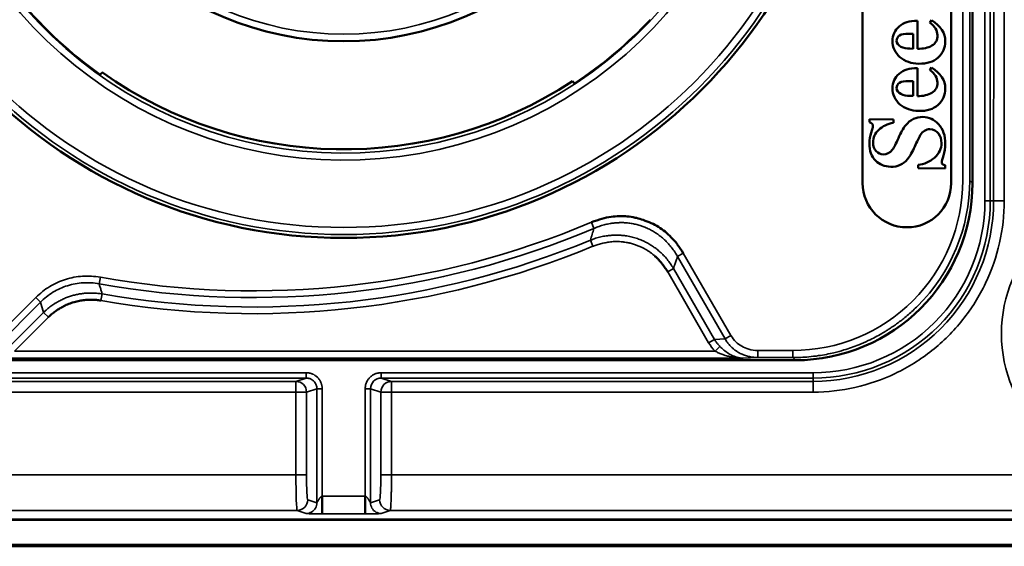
# Model space of a CAD drawing. Header units: millimetres. Extents: x 50 to 3176, y 50 to 2109.
# Tile 651 of 656: x 2335 to 2363, y 967 to 982. Entities that reach past the tile are written whole.
import ezdxf

# ---------------------------------------------------------------- set-up
doc = ezdxf.new("R2010")
doc.units = ezdxf.units.MM
doc.header["$LTSCALE"] = 10
doc.layers.add('Visible (ISO)', color=7, linetype='Continuous', lineweight=50)
doc.layers.add('Visible Narrow (ISO)', color=7, linetype='Continuous', lineweight=35)

msp = doc.modelspace()

# ---------------------------------------------------------------- linework, layer by layer
at = {"layer": 'Visible (ISO)'}
for p, q in [((2358.9608, 977.4533), (2358.9608, 989.9533)), ((2361.4608, 989.9533), (2361.4608, 977.4533)), ((2362.0608, 983.0921), (2362.0608, 977.4526)), ((2360.5056, 982.0299), (2360.5056, 981.242)), ((2360.8576, 981.9737), (2360.9062, 982.045)), ((2360.3893, 981.6638), (2360.2803, 981.6657)), ((2360.3893, 981.2441), (2360.3893, 981.6638)), ((2360.2935, 981.2457), (2360.3893, 981.2441)), ((2360.5056, 980.6957), (2360.5056, 979.9078)), ((2360.8576, 980.6395), (2360.9062, 980.7108)), ((2350.8249, 980.2621), (2350.7696, 980.3279)), ((2360.3893, 980.3296), (2360.2803, 980.3315)), ((2360.3893, 979.9098), (2360.3893, 980.3296)), ((2360.2935, 979.9115), (2360.3893, 979.9098)), ((2359.8297, 979.2466), (2359.1508, 979.2585)), ((2359.1508, 979.1672), (2359.1508, 979.2585)), ((2359.8297, 979.2466), (2359.8297, 979.1553)), ((2360.5277, 977.8766), (2360.5277, 977.968)), ((2361.2935, 977.9546), (2361.2935, 977.8633)), ((2360.5277, 977.8766), (2361.2935, 977.8633)), ((2362.9593, 976.8655), (2362.9592, 976.8655)), ((2362.3925, 976.5024), (2362.3924, 976.5023)), ((2362.9456, 976.5664), (2362.9458, 976.5666)), ((2362.3483, 976.1611), (2362.3486, 976.1613)), ((2357.0614, 972.4533), (2331.5601, 972.4533)), ((2357.8166, 972.1074), (2357.8167, 972.1074)), ((2358.9762, 971.7447), (2358.9759, 971.7446)), ((2404.5567, 967.9586), (2329.0649, 967.9586)), ((2512.7503, 967.2033), (2191.8108, 967.2033)), ((2405.2839, 967.2463), (2328.3377, 967.2463))]:
    msp.add_line(p, q, dxfattribs=at)
for radius in [14.3, 8.75]:
    msp.add_circle((2344.3108, 990.2033), radius, dxfattribs=at)
for centre, radius, start, end in [((2344.3108, 990.2033), 11.8853, 205.37973, 234.62027), ((2344.3108, 990.2033), 11.8853, 303.2353, 316.7647), ((2344.3108, 990.2033), 11.8, 234.7284, 303.18615), ((2360.2108, 977.4533), 1.25, 180, 0)]:
    msp.add_arc(centre, radius, start, end, dxfattribs=at)
for centre, major_axis, ratio, start_param, end_param in [((2441.9361, 950.4917), (-82.0983, 31.162), 0.0749029, 6.2443098, 6.3116084), ((2344.6571, 975.7231), (16.3931, 6.0276), 0.1421217, 6.2309764, 6.3098264), ((2403.2627, 1000.2306), (-43.4094, -19.0077), 0.1081787, 6.2358524, 6.3343381), ((2362.9331, 982.9412), (2.9933, 1.5543), 0.2161318, 3.0298325, 3.3104409), ((2362.4514, 985.9973), (2.442, 4.6828), 0.3301849, 3.160314, 3.3050394), ((2266.0373, 1074.0354), (94.9688, -92.6329), 0.0574679, 6.2222489, 6.2683564), ((2392.3754, 1032.0151), (32.2712, 51.0738), 0.1091481, 3.1248158, 3.2078246), ((2441.7834, 949.2154), (-81.9456, 31.104), 0.0749727, 6.2442736, 6.3116349), ((2344.7058, 974.4066), (16.3444, 6.0099), 0.1423332, 6.2308973, 6.3098645), ((2403.2288, 998.8814), (-43.3755, -18.9928), 0.1082211, 6.2358339, 6.3343582), ((2362.9338, 981.6073), (2.994, 1.5546), 0.2161078, 3.0298449, 3.3104226), ((2362.4514, 984.6631), (2.442, 4.6828), 0.3301849, 3.160314, 3.3050395), ((2265.6764, 1073.0538), (95.3296, -92.9855), 0.0573588, 6.2223647, 6.2683847), ((2392.3515, 1030.6431), (32.2473, 51.036), 0.1091887, 3.1248095, 3.207849), ((2366.7244, 961.387), (-6.2681, 17.9001), 0.1708421, 6.2200772, 6.3869294), ((2358.6181, 977.9364), (0.6223, 1.1592), 0.0989649, 5.7040304, 6.1008561), ((2364.4163, 977.349), (-5.2328, 1.4666), 0.3996172, 6.2554858, 6.3947229), ((2360.3443, 977.8968), (0.3367, 0.9982), 0.1176578, 0.4803933, 0.9848625), ((2360.9967, 979.7732), (1.6667, 1.4095), 0.3542405, 2.850502, 3.1658478), ((2356.4918, 990.583), (-3.3841, 12.6997), 0.2063501, 3.2893897, 3.3995873), ((2360.1838, 978.8198), (-0.7813, 0.9966), 0.7907097, 3.6297252, 3.9312947), ((2350.6178, 1000.1486), (-9.0453, 21.8654), 0.1099769, 3.0938697, 3.2073089), ((2357.06, 977.454), (3.5366, -3.5366), 0.9996957, 5.497907, 7.0684394), ((2343.7017, 968.6192), (0.0002, 0.5), 0.0028166, 4.2106431, 4.7123888), ((2344.9198, 968.6192), (0.0002, -0.5), 0.0028319, 4.7123891, 5.2137855)]:
    msp.add_ellipse(centre, major_axis=major_axis, ratio=ratio, start_param=start_param, end_param=end_param, dxfattribs=at)
for points in [[(2359.9905, 981.8691), (2360.1139, 981.9793), (2360.2847, 982.0338), (2360.5056, 982.0299)], [(2361.0216, 981.8106), (2360.9872, 981.8683), (2360.9327, 981.9223), (2360.8576, 981.9737)], [(2360.9062, 982.045), (2361.1654, 981.8814), (2361.2949, 981.6848), (2361.2949, 981.4521)], [(2360.0005, 981.6175), (2359.9475, 981.5831), (2359.921, 981.5335), (2359.921, 981.4687)], [(2360.2803, 981.6657), (2360.1463, 981.668), (2360.0535, 981.652), (2360.0005, 981.6175)], [(2360.9167, 981.3317), (2361.021, 981.395), (2361.0726, 981.4913), (2361.0726, 981.6209)], [(2361.2949, 981.4521), (2361.2949, 981.2666), (2361.2287, 981.1131), (2361.0935, 980.9928)], [(2361.0935, 980.9928), (2360.9592, 980.8733), (2360.7766, 980.8161), (2360.5439, 980.8202)], [(2359.9905, 980.5349), (2360.1139, 980.6451), (2360.2847, 980.6995), (2360.5056, 980.6957)], [(2360.9062, 980.7108), (2361.1654, 980.5472), (2361.2949, 980.3506), (2361.2949, 980.1179)], [(2361.0216, 980.4764), (2360.9872, 980.5341), (2360.9327, 980.5881), (2360.8576, 980.6395)], [(2360.0005, 980.2833), (2359.9475, 980.2489), (2359.921, 980.1993), (2359.921, 980.1345)], [(2360.2803, 980.3315), (2360.1463, 980.3338), (2360.0535, 980.3177), (2360.0005, 980.2833)], [(2360.9167, 979.9975), (2361.021, 980.0608), (2361.0726, 980.1571), (2361.0726, 980.2867)], [(2361.2949, 980.1179), (2361.2949, 979.9323), (2361.2287, 979.7789), (2361.0935, 979.6586)], [(2361.0935, 979.6586), (2360.9592, 979.5391), (2360.7766, 979.4819), (2360.5439, 979.486)], [(2360.6617, 979.319), (2360.8325, 979.316), (2360.9798, 979.2457), (2361.1054, 979.1113)], [(2359.2509, 979.0653), (2359.2509, 979.1153), (2359.2185, 979.1483), (2359.1508, 979.1672)], [(2359.8297, 979.1553), (2359.6588, 979.1215), (2359.5219, 979.0547), (2359.4158, 978.9564)], [(2359.971, 978.7214), (2360.0358, 978.8734), (2360.1021, 978.993), (2360.1734, 979.0799)], [(2361.1054, 979.1113), (2361.2316, 978.9762), (2361.2935, 978.7911), (2361.2935, 978.5569)], [(2359.4158, 978.9564), (2359.3098, 978.8581), (2359.2568, 978.7368), (2359.2568, 978.5924)], [(2359.8015, 978.3957), (2359.8503, 978.4613), (2359.9062, 978.5693), (2359.971, 978.7214)], [(2360.859, 978.9709), (2360.7486, 978.9729), (2360.6588, 978.9155), (2360.5886, 978.8004)], [(2361.1002, 978.8501), (2361.0416, 978.928), (2360.9621, 978.9691), (2360.859, 978.9709)], [(2361.1874, 978.5823), (2361.1874, 978.6825), (2361.1595, 978.7713), (2361.1002, 978.8501)], [(2359.3245, 978.0861), (2359.2097, 978.2001), (2359.1508, 978.3616), (2359.1508, 978.5737)], [(2360.9872, 978.169), (2361.1212, 978.2889), (2361.1874, 978.4262), (2361.1874, 978.5823)], [(2359.3426, 978.3498), (2359.3996, 978.291), (2359.4644, 978.2619), (2359.5381, 978.2606)], [(2360.5277, 977.968), (2360.7, 977.9826), (2360.8532, 978.0492), (2360.9872, 978.169)], [(2361.2434, 978.2294), (2361.211, 978.1298), (2361.1933, 978.0653), (2361.1933, 978.0388)], [(2359.7531, 977.9123), (2359.5823, 977.9152), (2359.4394, 977.9722), (2359.3245, 978.0861)], [(2360.225, 978.1246), (2360.1065, 977.9797), (2359.9504, 977.9088), (2359.7531, 977.9123)], [(2361.1933, 978.0388), (2361.1933, 977.9917), (2361.2272, 977.9646), (2361.2935, 977.9546)], [(2352.0915, 976.5199), (2352.0161, 976.5176), (2351.8624, 976.5044), (2351.6068, 976.4515), (2351.4077, 976.3859), (2351.3019, 976.3462)], [(2362.6526, 976.6777), (2362.652, 976.6773), (2362.6514, 976.6769), (2362.6507, 976.6765)], [(2362.6236, 976.3584), (2362.6239, 976.3586), (2362.6242, 976.3588), (2362.6245, 976.359)]]:
    msp.add_open_spline(points, degree=3, dxfattribs=at)
msp.add_rational_spline([(2337.4292, 980.5128), (2337.4631, 980.5412), (2337.4968, 980.5695)], [1.00000422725, 1.00000960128, 1.00000110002], degree=2, dxfattribs=at)
for points, knots in [([(2352.5419, 976.4746), (2352.4661, 976.4921), (2352.3903, 976.5053), (2352.3155, 976.5129), (2352.2516, 976.5193), (2352.1884, 976.5216), (2352.1244, 976.5207), (2352.1135, 976.5205), (2352.1025, 976.5203), (2352.0915, 976.5199)], [0.58333333, 0.58333333, 0.58333333, 0.58333333, 0.66666667, 0.66666667, 0.66666667, 0.73783215, 0.73783215, 0.73783215, 0.75, 0.75, 0.75, 0.75]), ([(2353.8976, 975.4759), (2353.8418, 975.5666), (2353.7857, 975.6493), (2353.7292, 975.7232), (2353.7233, 975.7308), (2353.7174, 975.7384), (2353.7116, 975.7459), (2353.6609, 975.8104), (2353.61, 975.868), (2353.5586, 975.9209), (2353.5013, 975.9799), (2353.4433, 976.0329), (2353.3837, 976.0815), (2353.324, 976.1301), (2353.2626, 976.1741), (2353.1972, 976.2144), (2353.1318, 976.2547), (2353.0625, 976.2912), (2352.9905, 976.3239), (2352.9185, 976.3565), (2352.8439, 976.3851), (2352.7687, 976.4103), (2352.7041, 976.432), (2352.639, 976.451), (2352.5739, 976.467), (2352.5632, 976.4697), (2352.5526, 976.4722), (2352.5419, 976.4746)], [0, 0, 0, 0, 0.08333333, 0.08333333, 0.08333333, 0.09198951, 0.09198951, 0.09198951, 0.16666667, 0.16666667, 0.16666667, 0.25, 0.25, 0.25, 0.33333333, 0.33333333, 0.33333333, 0.41666667, 0.41666667, 0.41666667, 0.5, 0.5, 0.5, 0.57163134, 0.57163134, 0.57163134, 0.58333333, 0.58333333, 0.58333333, 0.58333333]), ([(2353.4578, 974.9496), (2353.435, 974.9853), (2353.412, 975.0198), (2353.363, 975.09), (2353.3369, 975.1254), (2353.3047, 975.1667), (2353.2987, 975.1742), (2353.2635, 975.2183), (2353.2341, 975.2527), (2353.1958, 975.2946), (2353.1867, 975.3043), (2353.1582, 975.3342), (2353.1387, 975.3535), (2353.1115, 975.3789), (2353.104, 975.3858), (2353.0964, 975.3926)], [0.00000013, 0.00000013, 0.00000013, 0.00000013, 0.04176086, 0.04176086, 0.08827357, 0.08827357, 0.09883786, 0.09883786, 0.15061681, 0.15061681, 0.16666667, 0.16666667, 0.20126296, 0.20126296, 0.21458514, 0.21458514, 0.21458514, 0.21458514]), ([(2337.458, 974.1375), (2337.4465, 974.1394), (2337.4351, 974.1411), (2337.4237, 974.1427), (2337.3825, 974.1486), (2337.3414, 974.1531), (2337.3005, 974.1561), (2337.2568, 974.1592), (2337.2132, 974.1608), (2337.1697, 974.1607), (2337.1313, 974.1605), (2337.0929, 974.1591), (2337.0546, 974.1564), (2337.0468, 974.1558), (2337.0391, 974.1552), (2337.0313, 974.1546), (2336.9826, 974.1504), (2336.934, 974.1442), (2336.8856, 974.1358), (2336.8351, 974.1271), (2336.7849, 974.1161), (2336.7353, 974.1029), (2336.7096, 974.0961), (2336.6841, 974.0886), (2336.6587, 974.0806), (2336.6345, 974.0729), (2336.6105, 974.0647), (2336.5868, 974.056), (2336.5385, 974.0384), (2336.4911, 974.0185), (2336.4447, 973.9967), (2336.3995, 973.9753), (2336.3552, 973.9521), (2336.3122, 973.927), (2336.3051, 973.9229), (2336.2981, 973.9187), (2336.2911, 973.9145), (2336.257, 973.8939), (2336.2238, 973.8722), (2336.1913, 973.8494), (2336.1562, 973.8247), (2336.122, 973.7987), (2336.0886, 973.7712), (2336.0537, 973.7426), (2336.0197, 973.7124), (2335.9867, 973.6807), (2335.9819, 973.6762), (2335.9772, 973.6716), (2335.9725, 973.667)], [0.00000011, 0.00000011, 0.00000011, 0.00000011, 0.02108084, 0.02108084, 0.02108084, 0.09715738, 0.09715738, 0.09715738, 0.17831194, 0.17831194, 0.17831194, 0.25, 0.25, 0.25, 0.26449121, 0.26449121, 0.26449121, 0.35562279, 0.35562279, 0.35562279, 0.45070896, 0.45070896, 0.45070896, 0.5, 0.5, 0.5, 0.54689762, 0.54689762, 0.54689762, 0.64200133, 0.64200133, 0.64200133, 0.7347448, 0.7347448, 0.7347448, 0.75, 0.75, 0.75, 0.82417125, 0.82417125, 0.82417125, 0.90429905, 0.90429905, 0.90429905, 0.98803552, 0.98803552, 0.98803552, 1, 1, 1, 1]), ([(2343.7029, 968.1193), (2343.7029, 968.1208), (2343.7027, 968.1479), (2343.7026, 968.249), (2343.7028, 968.3385), (2343.7029, 968.3787)], [0.00000977, 0.00000977, 0.00000977, 0.00000977, 0.25, 0.5, 0.67712594, 0.67712594, 0.67712594, 0.67712594]), ([(2344.9187, 968.3789), (2344.9188, 968.3387), (2344.9189, 968.2491), (2344.9188, 968.1479), (2344.9187, 968.1208), (2344.9186, 968.1193)], [0.32300859, 0.32300859, 0.32300859, 0.32300859, 0.5, 0.75, 0.99998984, 0.99998984, 0.99998984, 0.99998984])]:
    msp.add_open_spline(points, degree=3, knots=knots, dxfattribs=at)
at = {"layer": 'Visible Narrow (ISO)'}
for p, q in [((2361.7857, 977.5276), (2361.7857, 1002.8789)), ((2361.9856, 1002.8789), (2361.9856, 977.5276)), ((2362.4134, 976.9516), (2362.4134, 983.2074)), ((2362.5633, 983.2074), (2362.5628, 976.9516)), ((2362.6603, 983.0619), (2362.6598, 976.9516)), ((2362.9603, 983.0619), (2362.9601, 976.9516)), ((2362.0608, 977.4526), (2361.9856, 977.5276)), ((2362.5611, 976.9516), (2362.4134, 976.9516)), ((2362.5628, 976.9516), (2362.6598, 976.9516)), ((2362.9601, 976.9516), (2362.6603, 976.9516)), ((2351.3019, 976.3462), (2351.3751, 976.1731)), ((2351.3478, 975.6674), (2351.2762, 975.8412)), ((2353.7349, 975.3819), (2353.8976, 975.4759)), ((2355.2417, 973.1478), (2353.8976, 975.4759)), ((2355.079, 973.0539), (2353.7349, 975.3819)), ((2353.6206, 975.0435), (2353.4578, 974.9496)), ((2353.4578, 974.9496), (2354.614, 972.947)), ((2353.6206, 975.0435), (2354.7768, 973.041)), ((2337.4089, 974.6093), (2337.442, 974.7943)), ((2337.4901, 974.3227), (2337.458, 974.1375)), ((2335.6158, 974.2211), (2334.3868, 972.9921)), ((2335.7487, 974.0883), (2334.5197, 972.8593)), ((2335.6158, 974.2211), (2335.7487, 974.0883)), ((2335.7488, 974.0882), (2335.8396, 973.7999)), ((2334.8861, 972.8464), (2335.8396, 973.7999)), ((2335.9725, 973.667), (2335.8397, 973.7999)), ((2361.67, 973.9354), (2361.6703, 973.9352)), ((2335.0164, 972.7109), (2335.9725, 973.667)), ((2354.7767, 973.041), (2354.614, 972.947)), ((2355.079, 973.0539), (2354.7768, 973.041)), ((2355.2417, 973.1478), (2355.079, 973.0539)), ((2335.0164, 972.7109), (2354.7932, 972.7109)), ((2355.9993, 972.7284), (2356.9864, 972.7284)), ((2355.9993, 972.5284), (2355.9993, 972.7284)), ((2356.9864, 972.5284), (2356.9864, 972.7284)), ((2355.5891, 972.5109), (2334.2234, 972.5109)), ((2355.5891, 972.5109), (2355.9993, 972.5284)), ((2356.9864, 972.5284), (2355.9993, 972.5284)), ((2356.9864, 972.5284), (2357.0614, 972.4533)), ((2331.0591, 972.1007), (2343.2529, 972.1007)), ((2343.2529, 971.9507), (2343.2529, 972.1007)), ((2345.3687, 972.1007), (2357.5625, 972.1007)), ((2357.5625, 972.1007), (2357.5625, 971.9529)), ((2343.2529, 971.9507), (2331.0591, 971.9513)), ((2331.0591, 971.8543), (2342.9616, 971.8537)), ((2343.2529, 971.9507), (2342.9616, 971.8537)), ((2342.9616, 971.8537), (2342.9616, 971.5538)), ((2357.5625, 971.9513), (2345.3686, 971.9507)), ((2345.6599, 971.8537), (2345.3686, 971.9507)), ((2345.6599, 971.8537), (2357.5625, 971.8543)), ((2345.6599, 971.5537), (2345.6599, 971.8537)), ((2357.5625, 971.8543), (2357.5625, 971.9513)), ((2357.5625, 971.8537), (2357.5625, 971.5535)), ((2342.9616, 971.5538), (2331.0591, 971.5539)), ((2342.9616, 969.2153), (2342.9616, 971.5538)), ((2342.9616, 971.5537), (2343.2612, 971.5537)), ((2343.2612, 971.5537), (2343.5533, 971.651)), ((2343.2612, 971.5537), (2343.2612, 969.2153)), ((2343.7031, 971.651), (2343.5533, 971.651)), ((2343.5533, 968.4301), (2343.5533, 971.651)), ((2343.7031, 971.651), (2343.7031, 968.6192)), ((2344.9184, 968.6192), (2344.9184, 971.651)), ((2345.0682, 971.651), (2344.9184, 971.651)), ((2345.0682, 971.651), (2345.0682, 968.4301)), ((2345.0682, 971.651), (2345.3603, 971.5537)), ((2345.3603, 969.2154), (2345.3603, 971.5537)), ((2345.3603, 971.5537), (2345.6599, 971.5537)), ((2345.6604, 969.2152), (2345.6624, 971.5532)), ((2357.5625, 971.5535), (2345.6624, 971.5532)), ((2329.3217, 969.2153), (2342.9616, 969.2153)), ((2343.2612, 969.2153), (2342.9616, 969.2153)), ((2345.6604, 969.2152), (2404.2998, 969.2153)), ((2343.5533, 968.4301), (2343.2973, 968.5154)), ((2343.7031, 968.6192), (2344.9184, 968.6192)), ((2345.3243, 968.5154), (2345.0682, 968.4301)), ((2342.9977, 968.2154), (2329.3217, 968.2154)), ((2342.9977, 968.2154), (2343.2537, 968.1299)), ((2343.2436, 968.3443), (2343.2436, 968.3443)), ((2343.5407, 968.3443), (2343.5407, 968.3443)), ((2345.0808, 968.3443), (2345.0809, 968.3443)), ((2345.3678, 968.1299), (2345.6239, 968.2154)), ((2345.3779, 968.3443), (2345.3779, 968.3443)), ((2404.2998, 968.2154), (2345.6239, 968.2154)), ((2404.5857, 967.9445), (2329.0358, 967.9445)), ((2329.0649, 967.9586), (2404.5567, 967.9586)), ((2344.9185, 968.1196), (2343.7031, 968.1196)), ((2328.3377, 967.2464), (2405.2839, 967.2464))]:
    msp.add_line(p, q, dxfattribs=at)
for centre, radius in [((2344.3108, 990.2033), 14.204), ((2344.3108, 990.2033), 14.004), ((2344.3108, 990.2033), 8.55), ((2366.8108, 973.2033), 3.9321)]:
    msp.add_circle(centre, radius, dxfattribs=at)
for centre, radius, start, end in [((2344.3108, 990.2033), 12.1047, 195.08365, 164.91635), ((2344.3108, 990.2033), 11.9047, 195.16367, 164.83633), ((2356.9867, 977.5274), 4.799, 269.99667, 0.00319), ((2357.563, 976.9511), 4.8504, 269.99436, 0.00584), ((2357.563, 976.9511), 5.0004, 269.99453, 0.00528), ((2357.5632, 976.9509), 5.0949, 269.99201, 0.00799), ((2341.7589, 998.9069), 24.496, 259.84985, 292.92807), ((2341.7589, 998.9069), 24.6839, 259.84985, 292.92804), ((2341.7589, 998.9069), 25.14, 260.14946, 292.42178), ((2341.7589, 998.9069), 24.9521, 260.14946, 292.42174), ((2356.9886, 977.5238), 4.9949, 295.25257, 300.26143)]:
    msp.add_arc(centre, radius, start, end, dxfattribs=at)
for centre, major_axis, ratio, start_param, end_param in [((2356.996, 977.5238), (1.754, 4.6761), 0.9989508, 4.2820262, 5.0716571), ((2120.8323, 1210.6208), (214.125, -260.5936), 0.363209, 0.2389669, 0.2413808), ((2355.2427, 973.2247), (-0.5601, 0.707), 0.7514365, 1.3780384, 1.7082254), ((2355.2509, 972.3825), (0.0768, 0.1847), 0.4831449, 0.163084, 0.7105511), ((2342.9616, 971.5537), (-0.0948, 0.2846), 0.9984779, 4.3913388, 5.9612217), ((2345.369, 971.6506), (0.2862, -0.0928), 0.9970038, 1.8846144, 3.4545741), ((2345.6599, 971.5537), (0.0948, 0.2846), 0.9984779, 0.3219625, 1.8918465), ((2342.9983, 969.2158), (0, -1.0005), 0.0366455, 4.7128988, 6.2662643), ((2343.2979, 969.2158), (0, -0.7004), 0.0523356, 4.7131186, 6.2664911), ((2345.3237, 969.2158), (0, -0.7005), 0.0523354, 0.016685, 1.5702034), ((2345.6599, 969.2154), (-0.3, 0), 0.0005921, 0.0522631, 1.5724269), ((2342.9977, 968.5154), (-0.0948, -0.2846), 0.9984779, 0.3219627, 1.8919611), ((2345.6239, 968.5154), (0.0948, -0.2846), 0.9984779, 4.3910927, 5.9612235)]:
    msp.add_ellipse(centre, major_axis=major_axis, ratio=ratio, start_param=start_param, end_param=end_param, dxfattribs=at)
for points, knots in [([(2362.9601, 976.9516), (2362.9591, 976.5469), (2362.87, 975.7602), (2362.4738, 974.6097), (2361.8193, 973.5617), (2360.9455, 972.6894), (2359.8978, 972.0373), (2358.7497, 971.6436), (2357.9678, 971.555), (2357.5625, 971.5535)], [0.00014785, 0.00014785, 0.00014785, 0.00014785, 0.14285714, 0.28571429, 0.42857143, 0.57142857, 0.71428571, 0.85714286, 0.99961558, 0.99961558, 0.99961558, 0.99961558]), ([(2353.7349, 975.3819), (2353.7101, 975.4258), (2353.6838, 975.4683), (2353.6289, 975.5505), (2353.6002, 975.5901), (2353.5407, 975.6664), (2353.5099, 975.703), (2353.4698, 975.7475), (2353.461, 975.7569), (2353.4255, 975.7947), (2353.3983, 975.8218), (2353.3429, 975.874), (2353.3146, 975.8991), (2353.257, 975.947), (2353.2276, 975.97), (2353.1705, 976.0117), (2353.1431, 976.0306), (2353.0777, 976.073), (2353.0392, 976.096), (2352.9603, 976.1391), (2352.9199, 976.1593), (2352.8376, 976.1965), (2352.7956, 976.2136), (2352.7382, 976.2344), (2352.7233, 976.2396), (2352.6671, 976.2583), (2352.6252, 976.2706), (2352.5408, 976.292), (2352.4983, 976.3012), (2352.4129, 976.3163), (2352.3699, 976.3223), (2352.3068, 976.3289), (2352.2863, 976.3306), (2352.2291, 976.3346), (2352.1926, 976.3359), (2352.1197, 976.3364), (2352.0832, 976.3356), (2352.0103, 976.3316), (2351.9738, 976.3285), (2351.9015, 976.3203), (2351.8657, 976.3152), (2351.7847, 976.3012), (2351.7393, 976.2918), (2351.6482, 976.2694), (2351.6025, 976.2564), (2351.5111, 976.2269), (2351.4654, 976.2103), (2351.405, 976.1859), (2351.3901, 976.1796), (2351.3751, 976.1731)], [0.00000009, 0.00000009, 0.00000009, 0.00000009, 0.05070351, 0.05070351, 0.10147538, 0.10147538, 0.15257254, 0.15257254, 0.16666667, 0.16666667, 0.20951427, 0.20951427, 0.25252705, 0.25252705, 0.29530521, 0.29530521, 0.33333333, 0.33333333, 0.38343641, 0.38343641, 0.43322457, 0.43322457, 0.48278651, 0.48278651, 0.5, 0.5, 0.54761245, 0.54761245, 0.59534331, 0.59534331, 0.64350974, 0.64350974, 0.66666667, 0.66666667, 0.70855326, 0.70855326, 0.75068666, 0.75068666, 0.79269253, 0.79269253, 0.83333333, 0.83333333, 0.88361049, 0.88361049, 0.9336256, 0.9336256, 0.98350592, 0.98350592, 0.99998573, 0.99998573, 0.99998573, 0.99998573]), ([(2351.2761, 975.8411), (2351.3245, 975.8605), (2351.3734, 975.8779), (2351.4726, 975.9091), (2351.523, 975.9227), (2351.6234, 975.9458), (2351.6736, 975.9553), (2351.7659, 975.9691), (2351.8081, 975.9739), (2351.8924, 975.9809), (2351.9344, 975.9829), (2352.018, 975.9842), (2352.0597, 975.9835), (2352.1219, 975.9802), (2352.1424, 975.9788), (2352.2106, 975.973), (2352.2584, 975.967), (2352.3558, 975.9509), (2352.4054, 975.9406), (2352.5038, 975.9159), (2352.5525, 975.9015), (2352.6456, 975.8697), (2352.69, 975.8526), (2352.7773, 975.8151), (2352.8201, 975.7947), (2352.9039, 975.7507), (2352.9449, 975.7271), (2352.9908, 975.6983), (2352.9969, 975.6945), (2353.0376, 975.6683), (2353.0712, 975.645), (2353.1368, 975.5964), (2353.1688, 975.5709), (2353.2312, 975.5179), (2353.2617, 975.4903), (2353.3082, 975.4454), (2353.3246, 975.4289), (2353.3748, 975.3767), (2353.4079, 975.3397), (2353.4727, 975.2613), (2353.5043, 975.2199), (2353.5647, 975.134), (2353.5935, 975.0894), (2353.6206, 975.0435)], [0.00000753, 0.00000753, 0.00000753, 0.00000753, 0.05478284, 0.05478284, 0.11072476, 0.11072476, 0.16666667, 0.16666667, 0.21447798, 0.21447798, 0.26239823, 0.26239823, 0.31002005, 0.31002005, 0.33333333, 0.33333333, 0.38748849, 0.38748849, 0.44374425, 0.44374425, 0.5, 0.5, 0.55262824, 0.55262824, 0.60536644, 0.60536644, 0.6584535, 0.6584535, 0.66666667, 0.66666667, 0.71339079, 0.71339079, 0.76033826, 0.76033826, 0.8071569, 0.8071569, 0.83333333, 0.83333333, 0.88794055, 0.88794055, 0.94397028, 0.94397028, 1, 1, 1, 1]), ([(2353.0964, 975.3926), (2353.0763, 975.4107), (2353.056, 975.4279), (2353.0331, 975.4463), (2353.0307, 975.4482), (2353.0076, 975.4665), (2352.9866, 975.4822), (2352.944, 975.5124), (2352.9222, 975.5269), (2352.8942, 975.5446), (2352.8885, 975.5481), (2352.8544, 975.569), (2352.8249, 975.5859), (2352.7682, 975.6163), (2352.7411, 975.63), (2352.6825, 975.6576), (2352.651, 975.6713), (2352.5872, 975.6967), (2352.555, 975.7084), (2352.4851, 975.7315), (2352.4472, 975.7424), (2352.3957, 975.7554), (2352.382, 975.7586), (2352.3292, 975.7704), (2352.2903, 975.7777), (2352.2142, 975.7891), (2352.1771, 975.7934), (2352.1136, 975.7989), (2352.0868, 975.8004), (2352.0406, 975.8019), (2352.0211, 975.8021), (2351.9748, 975.8017), (2351.9481, 975.8008), (2351.8944, 975.7974), (2351.8675, 975.795), (2351.8177, 975.7892), (2351.7949, 975.786), (2351.7284, 975.7751), (2351.6836, 975.7662), (2351.6344, 975.7546), (2351.6312, 975.7538), (2351.5859, 975.7429), (2351.5428, 975.7312), (2351.4591, 975.7059), (2351.4186, 975.6926), (2351.3677, 975.6746), (2351.3578, 975.6711), (2351.3478, 975.6674)], [0.21458514, 0.21458514, 0.21458514, 0.21458514, 0.24992973, 0.24992973, 0.25409485, 0.25409485, 0.28948746, 0.28948746, 0.32450973, 0.32450973, 0.33333333, 0.33333333, 0.37699875, 0.37699875, 0.41509042, 0.41509042, 0.45772706, 0.45772706, 0.5, 0.5, 0.549073, 0.549073, 0.56681118, 0.56681118, 0.61745795, 0.61745795, 0.66666667, 0.66666667, 0.70328859, 0.70328859, 0.73024941, 0.73024941, 0.76713877, 0.76713877, 0.80347004, 0.80347004, 0.83333333, 0.83333333, 0.88883134, 0.88883134, 0.89266217, 0.89266217, 0.94322574, 0.94322574, 0.98895659, 0.98895659, 0.99999988, 0.99999988, 0.99999988, 0.99999988]), ([(2353.7349, 975.3819), (2353.7278, 975.3607), (2353.7206, 975.3395), (2353.7079, 975.302), (2353.7024, 975.2856), (2353.6841, 975.2317), (2353.6714, 975.1941), (2353.6556, 975.1473), (2353.6525, 975.1381), (2353.6398, 975.1004), (2353.6302, 975.0719), (2353.6206, 975.0435)], [0, 0, 0, 0, 0.1880774, 0.1880774, 0.3333333, 0.3333333, 0.6666667, 0.6666667, 0.7481305, 0.7481305, 1, 1, 1, 1]), ([(2337.442, 974.7943), (2337.2719, 974.8247), (2336.9381, 974.8429), (2336.4522, 974.7525), (2336.0008, 974.5485), (2335.7378, 974.343), (2335.6158, 974.2211)], [0.00000005, 0.00000005, 0.00000005, 0.00000005, 0.25, 0.5, 0.75, 1, 1, 1, 1]), ([(2335.7487, 974.0883), (2335.8553, 974.1962), (2336.093, 974.3854), (2336.5078, 974.5751), (2336.9565, 974.6564), (2337.2597, 974.637), (2337.4089, 974.6093)], [0, 0, 0, 0, 0.25, 0.5, 0.75, 0.99999972, 0.99999972, 0.99999972, 0.99999972]), ([(2337.4901, 974.3227), (2337.4827, 974.3534), (2337.4747, 974.3844), (2337.4557, 974.4476), (2337.4447, 974.4796), (2337.4253, 974.5442), (2337.4169, 974.5766), (2337.4089, 974.6093)], [0, 0, 0, 0, 0.3333333, 0.3333333, 0.6666667, 0.6666667, 1, 1, 1, 1]), ([(2335.8396, 973.7999), (2335.8701, 973.8304), (2335.9023, 973.8604), (2335.9709, 973.9196), (2336.0073, 973.9488), (2336.0817, 974.0039), (2336.1193, 974.0297), (2336.1619, 974.0567), (2336.1649, 974.0586), (2336.2006, 974.0809), (2336.2346, 974.1008), (2336.3045, 974.1388), (2336.3404, 974.1569), (2336.4136, 974.1909), (2336.4509, 974.2068), (2336.5259, 974.2359), (2336.5636, 974.2492), (2336.6386, 974.2729), (2336.6759, 974.2835), (2336.7511, 974.3022), (2336.7889, 974.3104), (2336.8647, 974.3245), (2336.9026, 974.3303), (2336.9783, 974.3397), (2337.016, 974.3432), (2337.0601, 974.3461), (2337.0671, 974.3465), (2337.1194, 974.3493), (2337.1635, 974.35), (2337.2504, 974.3486), (2337.2932, 974.3463), (2337.378, 974.339), (2337.4199, 974.3339), (2337.4706, 974.326), (2337.4804, 974.3243), (2337.4901, 974.3227)], [0.00000222, 0.00000222, 0.00000222, 0.00000222, 0.08254366, 0.08254366, 0.16627183, 0.16627183, 0.24408967, 0.24408967, 0.25, 0.25, 0.31375836, 0.31375836, 0.37680172, 0.37680172, 0.43920263, 0.43920263, 0.5, 0.5, 0.55884099, 0.55884099, 0.618049, 0.618049, 0.67770613, 0.67770613, 0.73843952, 0.73843952, 0.75, 0.75, 0.82484451, 0.82484451, 0.90153661, 0.90153661, 0.98088507, 0.98088507, 1, 1, 1, 1]), ([(2360.5095, 973.9806), (2360.4685, 973.9399), (2360.4267, 973.8998), (2360.3843, 973.8605), (2360.3419, 973.8212), (2360.2988, 973.7826), (2360.2551, 973.7448), (2360.2113, 973.707), (2360.1669, 973.67), (2360.1219, 973.6337)], [0, 0, 0, 0, 0.33333333, 0.33333333, 0.33333333, 0.66666667, 0.66666667, 0.66666667, 1, 1, 1, 1]), ([(2354.9309, 972.8436), (2354.9108, 972.8636), (2354.8725, 972.905), (2354.8209, 972.9712), (2354.7908, 973.0174), (2354.7768, 973.041)], [0.00000006, 0.00000006, 0.00000006, 0.00000006, 0.33333333, 0.66666667, 1, 1, 1, 1]), ([(2355.9993, 972.5284), (2355.9579, 972.5285), (2355.917, 972.5308), (2355.8577, 972.5375), (2355.8386, 972.5402), (2355.781, 972.5498), (2355.7432, 972.5583), (2355.6688, 972.579), (2355.6324, 972.5914), (2355.5832, 972.611), (2355.5694, 972.6168), (2355.5206, 972.6386), (2355.4869, 972.656), (2355.4318, 972.6882), (2355.4097, 972.7022), (2355.3669, 972.7316), (2355.346, 972.7471), (2355.3061, 972.7793), (2355.287, 972.7959), (2355.261, 972.8203), (2355.2538, 972.8272), (2355.2211, 972.8597), (2355.1966, 972.8868), (2355.1635, 972.9277), (2355.1539, 972.94), (2355.121, 972.9847), (2355.099, 973.0186), (2355.079, 973.0539)], [0.00000004, 0.00000004, 0.00000004, 0.00000004, 0.10099152, 0.10099152, 0.14979254, 0.14979254, 0.25, 0.25, 0.35297551, 0.35297551, 0.39402636, 0.39402636, 0.5, 0.5, 0.57466519, 0.57466519, 0.64933038, 0.64933038, 0.72173239, 0.72173239, 0.75, 0.75, 0.85070704, 0.85070704, 0.89301887, 0.89301887, 0.99999994, 0.99999994, 0.99999994, 0.99999994]), ([(2356.9864, 972.5284), (2357.1371, 972.5284), (2357.2877, 972.5352), (2357.5316, 972.5573), (2357.6252, 972.5685), (2357.8641, 972.6038), (2358.0088, 972.6318), (2358.2469, 972.6889), (2358.3412, 972.7144), (2358.5751, 972.7852), (2358.7138, 972.8339), (2358.9409, 972.9252), (2359.0308, 972.9644), (2359.1195, 973.0062)], [0.00001028, 0.00001028, 0.00001028, 0.00001028, 0.20505704, 0.20505704, 0.33333333, 0.33333333, 0.53379636, 0.53379636, 0.66666667, 0.66666667, 0.86652793, 0.86652793, 1, 1, 1, 1]), ([(2354.7932, 972.7109), (2354.7996, 972.7171), (2354.806, 972.7233), (2354.8189, 972.7357), (2354.8252, 972.7419), (2354.8377, 972.754), (2354.8439, 972.7599), (2354.8508, 972.7666), (2354.8518, 972.7676), (2354.8603, 972.7757), (2354.8673, 972.7826), (2354.8807, 972.7955), (2354.8871, 972.8016), (2354.8958, 972.81), (2354.8985, 972.8127), (2354.9054, 972.8193), (2354.9094, 972.8231), (2354.9166, 972.83), (2354.9199, 972.8331), (2354.9256, 972.8386), (2354.9281, 972.8409), (2354.9304, 972.843), (2354.9306, 972.8433), (2354.9309, 972.8436)], [0, 0, 0, 0, 0.1058524, 0.1058524, 0.21063567, 0.21063567, 0.31504135, 0.31504135, 0.33333333, 0.33333333, 0.46648278, 0.46648278, 0.60183415, 0.60183415, 0.66666667, 0.66666667, 0.77187404, 0.77187404, 0.87731242, 0.87731242, 0.98416673, 0.98416673, 0.99950295, 0.99950295, 0.99950295, 0.99950295]), ([(2355.2509, 972.5467), (2355.215, 972.5542), (2355.1799, 972.5628), (2355.1246, 972.5781), (2355.1038, 972.5843), (2355.0501, 972.6014), (2355.0176, 972.6129), (2354.967, 972.6322), (2354.9482, 972.6397), (2354.9003, 972.6599), (2354.8718, 972.6727), (2354.8269, 972.6941), (2354.8098, 972.7025), (2354.7932, 972.7109)], [0, 0, 0, 0, 0.20611629, 0.20611629, 0.33333333, 0.33333333, 0.54028148, 0.54028148, 0.66666667, 0.66666667, 0.87021386, 0.87021386, 1, 1, 1, 1]), ([(2355.2509, 972.5467), (2355.2891, 972.5388), (2355.3275, 972.5322), (2355.4399, 972.5167), (2355.5142, 972.5114), (2355.5891, 972.5109)], [0, 0, 0, 0, 0.3419738, 0.3419738, 1, 1, 1, 1]), ([(2355.5891, 972.5109), (2355.5695, 972.5112), (2355.55, 972.5123), (2355.5186, 972.5154), (2355.5065, 972.5169), (2355.48, 972.5209), (2355.4657, 972.5235), (2355.4372, 972.5296), (2355.423, 972.5331), (2355.4072, 972.5375), (2355.4057, 972.5379), (2355.3857, 972.5435), (2355.367, 972.5496), (2355.3362, 972.561), (2355.3242, 972.5657), (2355.3122, 972.5708)], [0, 0, 0, 0, 0.2034868, 0.2034868, 0.3333333, 0.3333333, 0.4916064, 0.4916064, 0.6501184, 0.6501184, 0.6666667, 0.6666667, 0.8702817, 0.8702817, 1, 1, 1, 1]), ([(2343.7031, 971.651), (2343.7031, 971.6672), (2343.7023, 971.6831), (2343.7006, 971.6986), (2343.6997, 971.7075), (2343.6985, 971.7163), (2343.697, 971.7249), (2343.6944, 971.7407), (2343.691, 971.7562), (2343.6868, 971.7713), (2343.6843, 971.7804), (2343.6814, 971.7894), (2343.6783, 971.7983), (2343.6752, 971.8072), (2343.6719, 971.8159), (2343.6682, 971.8246), (2343.6607, 971.8423), (2343.6521, 971.8596), (2343.6424, 971.8763), (2343.6295, 971.8987), (2343.6146, 971.92), (2343.5979, 971.9398), (2343.5936, 971.9451), (2343.5891, 971.9502), (2343.5845, 971.9552), (2343.5801, 971.9599), (2343.5757, 971.9646), (2343.5711, 971.9691), (2343.5529, 971.9874), (2343.533, 972.004), (2343.5119, 972.0188), (2343.5081, 972.0215), (2343.5042, 972.0241), (2343.5003, 972.0267), (2343.4789, 972.0408), (2343.4562, 972.053), (2343.4328, 972.0633), (2343.4307, 972.0642), (2343.4286, 972.0651), (2343.4264, 972.066), (2343.4142, 972.0712), (2343.4018, 972.0757), (2343.3892, 972.0797), (2343.3746, 972.0844), (2343.3596, 972.0882), (2343.3444, 972.0914), (2343.3298, 972.0944), (2343.3149, 972.0967), (2343.2996, 972.0983), (2343.2844, 972.0998), (2343.2688, 972.1007), (2343.2529, 972.1007)], [0, 0, 0, 0, 0.06455741, 0.06455741, 0.06455741, 0.10161127, 0.10161127, 0.10161127, 0.1689842, 0.1689842, 0.1689842, 0.20962967, 0.20962967, 0.20962967, 0.25, 0.25, 0.25, 0.33274832, 0.33274832, 0.33274832, 0.44341692, 0.44341692, 0.44341692, 0.47248311, 0.47248311, 0.47248311, 0.5, 0.5, 0.5, 0.61014101, 0.61014101, 0.61014101, 0.63008341, 0.63008341, 0.63008341, 0.73999332, 0.73999332, 0.73999332, 0.75, 0.75, 0.75, 0.80698026, 0.80698026, 0.80698026, 0.87310609, 0.87310609, 0.87310609, 0.93652245, 0.93652245, 0.93652245, 0.9999388, 0.9999388, 0.9999388, 0.9999388]), ([(2345.3687, 972.1007), (2345.3438, 972.1007), (2345.3367, 972.0998), (2345.3211, 972.0982), (2345.3153, 972.0976), (2345.3094, 972.0969), (2345.3037, 972.096), (2345.2878, 972.0938), (2345.2723, 972.0907), (2345.2571, 972.0868), (2345.2513, 972.0853), (2345.2455, 972.0837), (2345.2398, 972.082), (2345.2246, 972.0775), (2345.2097, 972.0722), (2345.1951, 972.066), (2345.1881, 972.0631), (2345.1812, 972.0599), (2345.1743, 972.0566), (2345.151, 972.0454), (2345.1286, 972.0323), (2345.1074, 972.0172), (2345.0871, 972.0028), (2345.068, 971.9867), (2345.0504, 971.9691), (2345.0472, 971.9659), (2345.044, 971.9627), (2345.0409, 971.9593), (2345.0234, 971.9407), (2345.0075, 971.9206), (2344.9934, 971.8993), (2344.989, 971.8927), (2344.9847, 971.8859), (2344.9807, 971.879), (2344.9704, 971.8614), (2344.9612, 971.8432), (2344.9533, 971.8246), (2344.9473, 971.8103), (2344.942, 971.7958), (2344.9376, 971.781), (2344.9326, 971.7644), (2344.9285, 971.7475), (2344.9254, 971.7302), (2344.9228, 971.7154), (2344.9209, 971.7004), (2344.9197, 971.685), (2344.9189, 971.6739), (2344.9184, 971.6625), (2344.9184, 971.651)], [0, 0, 0, 0, 0.0646078, 0.0646078, 0.0646078, 0.0890472, 0.0890472, 0.0890472, 0.1561625, 0.1561625, 0.1561625, 0.1818959, 0.1818959, 0.1818959, 0.25, 0.25, 0.25, 0.2827169, 0.2827169, 0.2827169, 0.3937342, 0.3937342, 0.3937342, 0.5, 0.5, 0.5, 0.5194637, 0.5194637, 0.5194637, 0.6286148, 0.6286148, 0.6286148, 0.6628095, 0.6628095, 0.6628095, 0.75, 0.75, 0.75, 0.8165599, 0.8165599, 0.8165599, 0.8909336, 0.8909336, 0.8909336, 0.9541679, 0.9541679, 0.9541679, 1, 1, 1, 1]), ([(2345.3686, 971.9507), (2345.3686, 971.9509), (2345.3686, 971.952), (2345.3686, 971.954), (2345.3686, 971.9562), (2345.3686, 971.9596), (2345.3686, 971.964), (2345.3686, 971.9663), (2345.3686, 971.9688), (2345.3686, 971.9717), (2345.3687, 971.9773), (2345.3687, 971.984), (2345.3688, 971.9916), (2345.3688, 971.9986), (2345.3689, 972.0065), (2345.3688, 972.015), (2345.3688, 972.0187), (2345.3687, 972.0225), (2345.3686, 972.0264), (2345.3685, 972.0351), (2345.3683, 972.0442), (2345.3681, 972.0536), (2345.368, 972.0622), (2345.3679, 972.071), (2345.368, 972.0799), (2345.3681, 972.0868), (2345.3683, 972.0937), (2345.3687, 972.1007)], [0, 0, 0, 0, 0.1239945, 0.1239945, 0.1239945, 0.2622298, 0.2622298, 0.2622298, 0.3333333, 0.3333333, 0.3333333, 0.475581, 0.475581, 0.475581, 0.6085808, 0.6085808, 0.6085808, 0.6666667, 0.6666667, 0.6666667, 0.7944496, 0.7944496, 0.7944496, 0.9105386, 0.9105386, 0.9105386, 1, 1, 1, 1]), ([(2343.2529, 971.9507), (2343.27, 971.9507), (2343.2871, 971.9493), (2343.3209, 971.9435), (2343.3375, 971.9391), (2343.3698, 971.9277), (2343.3854, 971.9206), (2343.4153, 971.9038), (2343.4295, 971.8942), (2343.4507, 971.877), (2343.4583, 971.8701), (2343.4778, 971.8506), (2343.4891, 971.8372), (2343.5091, 971.8086), (2343.5179, 971.7935), (2343.5326, 971.7618), (2343.5386, 971.7454), (2343.5477, 971.7116), (2343.5507, 971.6944), (2343.5529, 971.6684), (2343.5533, 971.6597), (2343.5533, 971.651)], [0, 0, 0, 0, 0.10882014, 0.10882014, 0.21755164, 0.21755164, 0.32622343, 0.32622343, 0.43503256, 0.43503256, 0.5, 0.5, 0.61123551, 0.61123551, 0.72240628, 0.72240628, 0.83352285, 0.83352285, 0.94473115, 0.94473115, 1, 1, 1, 1]), ([(2345.6604, 969.2152), (2345.6604, 969.1711), (2345.6602, 969.127), (2345.6597, 969.0395), (2345.6593, 968.9961), (2345.6583, 968.9137), (2345.6578, 968.8745), (2345.6565, 968.7958), (2345.6558, 968.7563), (2345.6542, 968.6803), (2345.6533, 968.6437), (2345.6514, 968.5756), (2345.6504, 968.5439), (2345.6482, 968.4827), (2345.647, 968.4534), (2345.6445, 968.3993), (2345.6431, 968.3746), (2345.6404, 968.3314), (2345.6391, 968.3127), (2345.6362, 968.279), (2345.6347, 968.2643), (2345.6317, 968.2405), (2345.6301, 968.2314), (2345.627, 968.2194), (2345.6254, 968.2161), (2345.6239, 968.2154)], [0.00002621, 0.00002621, 0.00002621, 0.00002621, 0.08515655, 0.08515655, 0.17034354, 0.17034354, 0.25, 0.25, 0.3345888, 0.3345888, 0.41920901, 0.41920901, 0.5, 0.5, 0.58497714, 0.58497714, 0.66998529, 0.66998529, 0.75, 0.75, 0.83508699, 0.83508699, 0.92019207, 0.92019207, 1, 1, 1, 1]), ([(2343.5533, 968.4301), (2343.5536, 968.4303), (2343.5539, 968.4308), (2343.555, 968.4322), (2343.5557, 968.4332), (2343.5574, 968.4359), (2343.5584, 968.4375), (2343.5599, 968.44), (2343.5602, 968.4405), (2343.5619, 968.4434), (2343.5635, 968.4461), (2343.5673, 968.4525), (2343.5695, 968.4563), (2343.5735, 968.4631), (2343.5752, 968.4661), (2343.5775, 968.4697), (2343.5779, 968.4704), (2343.5813, 968.476), (2343.5843, 968.4809), (2343.5909, 968.4915), (2343.5944, 968.4971), (2343.6, 968.5061), (2343.602, 968.5094), (2343.6094, 968.5212), (2343.6149, 968.53), (2343.6208, 968.539), (2343.6211, 968.5394), (2343.6253, 968.5459), (2343.6292, 968.5517), (2343.6374, 968.5634), (2343.6415, 968.5693), (2343.6492, 968.5795), (2343.6527, 968.5839), (2343.6589, 968.5912), (2343.6617, 968.5942), (2343.667, 968.5994), (2343.6694, 968.6017), (2343.6751, 968.6063), (2343.6784, 968.6085), (2343.6849, 968.6123), (2343.6881, 968.6138), (2343.6935, 968.6161), (2343.6958, 968.617), (2343.6997, 968.6183), (2343.7014, 968.6187), (2343.7031, 968.6192)], [0, 0, 0, 0, 0.04069143, 0.04069143, 0.08622843, 0.08622843, 0.13176543, 0.13176543, 0.14285714, 0.14285714, 0.19189411, 0.19189411, 0.24632304, 0.24632304, 0.28571429, 0.28571429, 0.29496554, 0.29496554, 0.35903701, 0.35903701, 0.42857143, 0.42857143, 0.46652006, 0.46652006, 0.56603177, 0.56603177, 0.57142857, 0.57142857, 0.64123667, 0.64123667, 0.71428571, 0.71428571, 0.77353571, 0.77353571, 0.81869172, 0.81869172, 0.85714286, 0.85714286, 0.90460905, 0.90460905, 0.94770871, 0.94770871, 0.97809569, 0.97809569, 1, 1, 1, 1]), ([(2344.9184, 968.6192), (2344.9201, 968.6187), (2344.9218, 968.6182), (2344.9267, 968.6166), (2344.9298, 968.6154), (2344.9363, 968.6124), (2344.9396, 968.6106), (2344.9451, 968.6071), (2344.9473, 968.6055), (2344.952, 968.6018), (2344.9545, 968.5995), (2344.9605, 968.5936), (2344.9639, 968.5898), (2344.9699, 968.5826), (2344.9725, 968.5793), (2344.9795, 968.57), (2344.9839, 968.5638), (2344.9918, 968.5524), (2344.9954, 968.5472), (2345.0043, 968.5336), (2345.0097, 968.5251), (2345.0159, 968.5153), (2345.0167, 968.514), (2345.019, 968.5103), (2345.0205, 968.5079), (2345.026, 968.499), (2345.03, 968.4926), (2345.0371, 968.4812), (2345.0402, 968.4761), (2345.0434, 968.4708), (2345.0436, 968.4705), (2345.0464, 968.4658), (2345.049, 968.4615), (2345.0534, 968.4539), (2345.0554, 968.4506), (2345.0585, 968.4453), (2345.0597, 968.4432), (2345.0612, 968.4407), (2345.0615, 968.4401), (2345.0631, 968.4375), (2345.0641, 968.4359), (2345.0658, 968.4333), (2345.0665, 968.4323), (2345.0675, 968.4309), (2345.0679, 968.4304), (2345.0681, 968.4301), (2345.0682, 968.4301), (2345.0682, 968.4301)], [0, 0, 0, 0, 0.0219264, 0.0219264, 0.0640466, 0.0640466, 0.1103512, 0.1103512, 0.1428571, 0.1428571, 0.1823253, 0.1823253, 0.2398434, 0.2398434, 0.2857143, 0.2857143, 0.3646328, 0.3646328, 0.4285714, 0.4285714, 0.5280386, 0.5280386, 0.5429604, 0.5429604, 0.5714286, 0.5714286, 0.6473366, 0.6473366, 0.7101919, 0.7101919, 0.7142857, 0.7142857, 0.7696826, 0.7696826, 0.8190513, 0.8190513, 0.8571429, 0.8571429, 0.8694488, 0.8694488, 0.9149688, 0.9149688, 0.9574844, 0.9574844, 0.997089, 0.997089, 1, 1, 1, 1]), ([(2343.5533, 968.4301), (2343.5532, 968.378), (2343.5254, 968.2737), (2343.4103, 968.1584), (2343.3059, 968.13), (2343.2537, 968.1301)], [0, 0, 0, 0, 0.33333333, 0.66666667, 0.99999872, 0.99999872, 0.99999872, 0.99999872]), ([(2345.0682, 968.4301), (2345.0683, 968.3774), (2345.097, 968.2724), (2345.2113, 968.1586), (2345.3156, 968.13), (2345.3678, 968.1301)], [0, 0, 0, 0, 0.33333333, 0.66666667, 0.99999858, 0.99999858, 0.99999858, 0.99999858]), ([(2343.7029, 968.1193), (2343.6956, 968.1193), (2343.6883, 968.1193), (2343.6811, 968.1193), (2343.6733, 968.1193), (2343.6656, 968.1193), (2343.658, 968.1193), (2343.6498, 968.1193), (2343.6417, 968.1194), (2343.6335, 968.1194), (2343.6251, 968.1194), (2343.6166, 968.1195), (2343.6081, 968.1195), (2343.5997, 968.1196), (2343.5913, 968.1196), (2343.5829, 968.1197), (2343.5746, 968.1197), (2343.5664, 968.1198), (2343.5583, 968.1199), (2343.5549, 968.1199), (2343.5514, 968.1199), (2343.5481, 968.12), (2343.5362, 968.1201), (2343.5243, 968.1202), (2343.5126, 968.1203), (2343.5031, 968.1204), (2343.4937, 968.1205), (2343.4845, 968.1207), (2343.475, 968.1208), (2343.4657, 968.1209), (2343.4567, 968.1211), (2343.4476, 968.1212), (2343.4388, 968.1214), (2343.4302, 968.1215), (2343.4231, 968.1217), (2343.4162, 968.1218), (2343.4095, 968.1219), (2343.3987, 968.1222), (2343.3884, 968.1224), (2343.3786, 968.1226), (2343.3689, 968.1229), (2343.3597, 968.1231), (2343.3512, 968.1234), (2343.3408, 968.1237), (2343.3314, 968.124), (2343.323, 968.1243), (2343.3193, 968.1244), (2343.3158, 968.1246), (2343.3125, 968.1247), (2343.3049, 968.125), (2343.2984, 968.1254), (2343.2928, 968.1257), (2343.2878, 968.1259), (2343.2836, 968.1262), (2343.2799, 968.1265), (2343.2764, 968.1267), (2343.2734, 968.127), (2343.2707, 968.1272), (2343.2698, 968.1273), (2343.2689, 968.1274), (2343.2681, 968.1275), (2343.2658, 968.1277), (2343.264, 968.1279), (2343.2623, 968.1281), (2343.2602, 968.1284), (2343.2583, 968.1287), (2343.2569, 968.129), (2343.2555, 968.1292), (2343.2545, 968.1295), (2343.254, 968.1298), (2343.2538, 968.1299), (2343.2537, 968.13), (2343.2537, 968.1301)], [0.00004017, 0.00004017, 0.00004017, 0.00004017, 0.02736493, 0.02736493, 0.02736493, 0.05714709, 0.05714709, 0.05714709, 0.08882706, 0.08882706, 0.08882706, 0.12162584, 0.12162584, 0.12162584, 0.15418774, 0.15418774, 0.15418774, 0.1863926, 0.1863926, 0.1863926, 0.2, 0.2, 0.2, 0.24787571, 0.24787571, 0.24787571, 0.28668104, 0.28668104, 0.28668104, 0.32689976, 0.32689976, 0.32689976, 0.36711847, 0.36711847, 0.36711847, 0.4, 0.4, 0.4, 0.45304146, 0.45304146, 0.45304146, 0.50614255, 0.50614255, 0.50614255, 0.57119992, 0.57119992, 0.57119992, 0.6, 0.6, 0.6, 0.66649866, 0.66649866, 0.66649866, 0.72557693, 0.72557693, 0.72557693, 0.78145804, 0.78145804, 0.78145804, 0.8, 0.8, 0.8, 0.84982662, 0.84982662, 0.84982662, 0.9113568, 0.9113568, 0.9113568, 0.97220248, 0.97220248, 0.97220248, 0.99999881, 0.99999881, 0.99999881, 0.99999881]), ([(2345.3678, 968.1301), (2345.3679, 968.1299), (2345.3673, 968.1296), (2345.3663, 968.1293), (2345.3653, 968.1291), (2345.3638, 968.1288), (2345.3621, 968.1285), (2345.3613, 968.1284), (2345.3605, 968.1283), (2345.3596, 968.1282), (2345.3579, 968.128), (2345.3561, 968.1277), (2345.3539, 968.1275), (2345.3512, 968.1273), (2345.3481, 968.127), (2345.3446, 968.1267), (2345.3416, 968.1265), (2345.3381, 968.1262), (2345.3341, 968.126), (2345.3329, 968.1259), (2345.3317, 968.1258), (2345.3304, 968.1258), (2345.3247, 968.1254), (2345.3181, 968.1251), (2345.3104, 968.1248), (2345.3034, 968.1245), (2345.2956, 968.1242), (2345.2868, 968.1239), (2345.2829, 968.1238), (2345.2789, 968.1236), (2345.2746, 968.1235), (2345.2663, 968.1232), (2345.2573, 968.123), (2345.2476, 968.1227), (2345.2381, 968.1225), (2345.2279, 968.1223), (2345.2172, 968.122), (2345.2088, 968.1219), (2345.2001, 968.1217), (2345.1912, 968.1215), (2345.1826, 968.1214), (2345.1737, 968.1212), (2345.1647, 968.1211), (2345.1559, 968.1209), (2345.1469, 968.1208), (2345.1377, 968.1207), (2345.1283, 968.1206), (2345.1187, 968.1204), (2345.1089, 968.1203), (2345.0991, 968.1202), (2345.0892, 968.1201), (2345.0793, 968.12), (2345.0694, 968.1199), (2345.0594, 968.1198), (2345.0491, 968.1198), (2345.0409, 968.1197), (2345.0325, 968.1196), (2345.0241, 968.1196), (2345.0157, 968.1195), (2345.0072, 968.1195), (2344.9988, 968.1195), (2344.9905, 968.1194), (2344.9822, 968.1194), (2344.974, 968.1194), (2344.9663, 968.1193), (2344.9587, 968.1193), (2344.9509, 968.1193), (2344.9475, 968.1193), (2344.944, 968.1193), (2344.9405, 968.1193), (2344.9333, 968.1193), (2344.926, 968.1193), (2344.9186, 968.1193)], [0.00000148, 0.00000148, 0.00000148, 0.00000148, 0.06159006, 0.06159006, 0.06159006, 0.12057617, 0.12057617, 0.12057617, 0.14678573, 0.14678573, 0.14678573, 0.19626799, 0.19626799, 0.19626799, 0.25677848, 0.25677848, 0.25677848, 0.30988965, 0.30988965, 0.30988965, 0.32600499, 0.32600499, 0.32600499, 0.39536171, 0.39536171, 0.39536171, 0.45714959, 0.45714959, 0.45714959, 0.48469517, 0.48469517, 0.48469517, 0.53845302, 0.53845302, 0.53845302, 0.59170261, 0.59170261, 0.59170261, 0.6333944, 0.6333944, 0.6333944, 0.67362574, 0.67362574, 0.67362574, 0.712466, 0.712466, 0.712466, 0.75229182, 0.75229182, 0.75229182, 0.79211763, 0.79211763, 0.79211763, 0.83205831, 0.83205831, 0.83205831, 0.86442367, 0.86442367, 0.86442367, 0.8971893, 0.8971893, 0.8971893, 0.9293394, 0.9293394, 0.9293394, 0.9591406, 0.9591406, 0.9591406, 0.9724527, 0.9724527, 0.9724527, 0.99995904, 0.99995904, 0.99995904, 0.99995904])]:
    msp.add_open_spline(points, degree=3, knots=knots, dxfattribs=at)
for points in [[(2360.1219, 973.6337), (2360.0837, 973.603), (2360.0066, 973.5428), (2359.8882, 973.4558), (2359.8077, 973.4001), (2359.767, 973.3729)], [(2359.767, 973.3729), (2359.7385, 973.3539), (2359.6812, 973.3164), (2359.5942, 973.2619), (2359.5354, 973.2268), (2359.5058, 973.2095)], [(2355.2417, 973.1478), (2355.2821, 973.0822), (2355.3732, 972.9662), (2355.5411, 972.8442), (2355.741, 972.7551), (2355.9082, 972.732), (2355.9993, 972.7284)], [(2355.3122, 972.5708), (2355.2625, 972.5918), (2355.1677, 972.643), (2355.042, 972.7375), (2354.9665, 972.8078), (2354.9309, 972.8436)]]:
    msp.add_open_spline(points, degree=3, dxfattribs=at)

doc.saveas('drawing.dxf')
